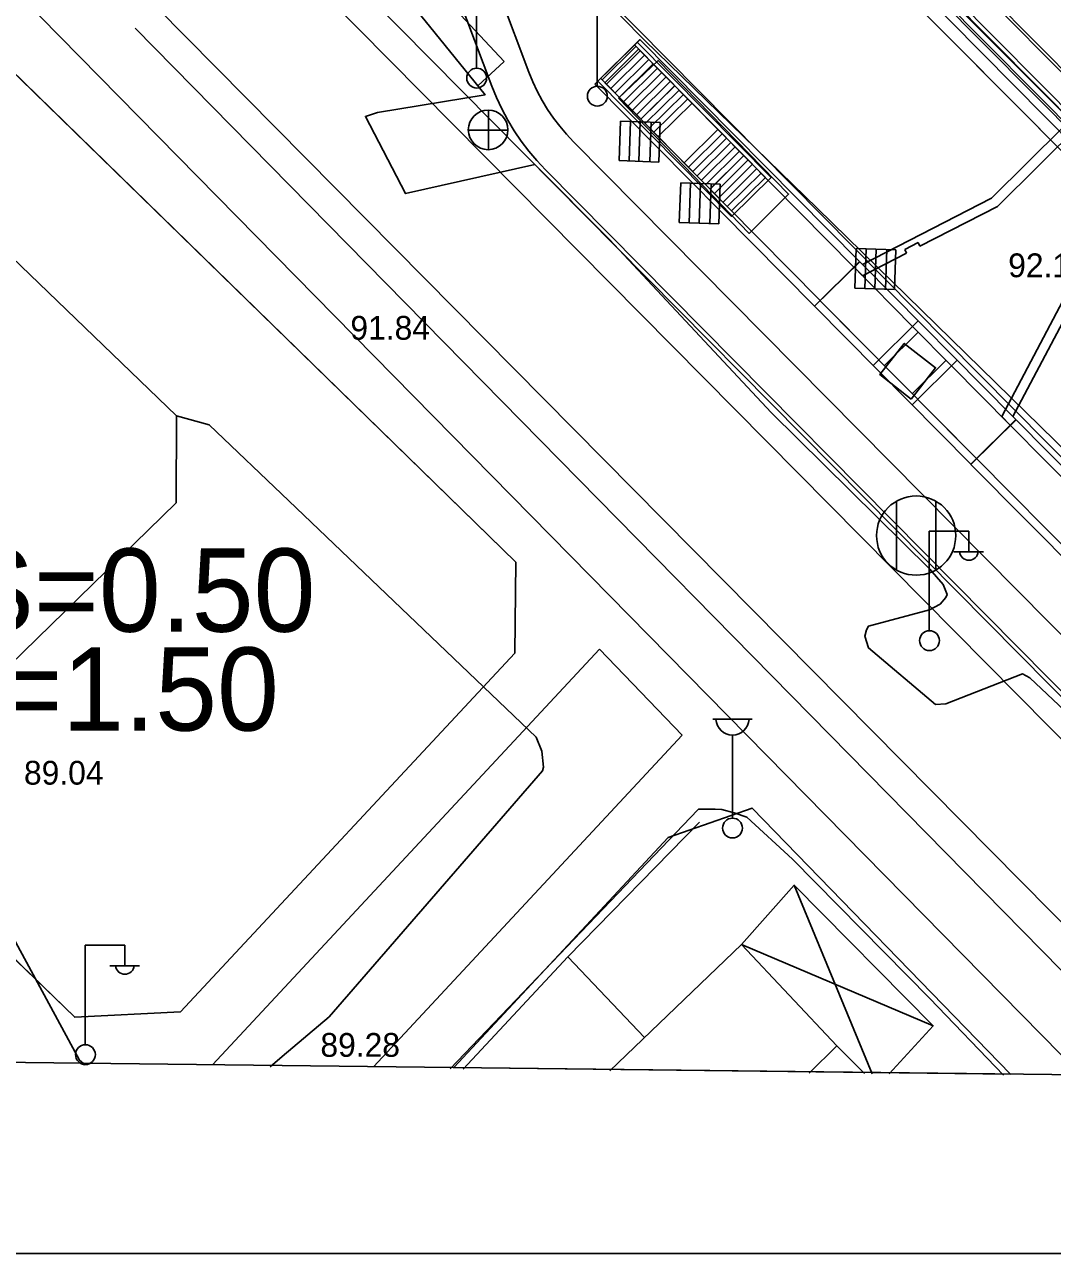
# Model space of a CAD drawing. Extents: x 412225 to 413380, y 4456471 to 4457189.
# Drawn here: x 412795.7 to 412847.6, y 4456471.2 to 4456533.2 of the extents above; entities that cross this region are included whole.
import ezdxf

# ---------------------------------------------------------------- set-up
doc = ezdxf.new("R2010")
doc.units = 0
for name, color, linetype in [('0_HALİHAZIR', 7, 'Continuous'), ('0_KADASTRO', 7, 'Continuous'), ('0_ÇERÇEVE', 7, 'Continuous'), ('Level 27', 7, 'Continuous'), ('Level 29', 7, 'Continuous'), ('Level 34', 7, 'Continuous'), ('Level 62', 7, 'Continuous'), ('SEMBOL', 7, 'Continuous')]:
    doc.layers.add(name, color=color, linetype=linetype)

msp = doc.modelspace()

# ---------------------------------------------------------------- linework, layer by layer
at = {"layer": '0_HALİHAZIR'}
for p, q in [((412818.542, 4456531.008), (412818.542, 4456536.008)), ((412824.639, 4456530.071), (412824.639, 4456534.264)), ((412819.143, 4456526.864), (412819.143, 4456528.864)), ((412825.809, 4456528.318), (412825.741, 4456526.319)), ((412825.809, 4456528.318), (412825.741, 4456526.319)), ((412827.808, 4456528.249), (412825.809, 4456528.318)), ((412827.808, 4456528.249), (412825.809, 4456528.318)), ((412826.245, 4456526.302), (412826.314, 4456528.301)), ((412826.74, 4456526.285), (412826.809, 4456528.284)), ((412827.288, 4456526.266), (412827.356, 4456528.265)), ((412827.74, 4456526.25), (412827.808, 4456528.249)), ((412827.74, 4456526.25), (412827.808, 4456528.249)), ((412818.123, 4456527.854), (412820.123, 4456527.854)), ((412825.741, 4456526.319), (412827.74, 4456526.25)), ((412825.741, 4456526.319), (412827.74, 4456526.25)), ((412828.847, 4456525.196), (412828.779, 4456523.198)), ((412828.847, 4456525.196), (412828.779, 4456523.198)), ((412830.846, 4456525.128), (412828.847, 4456525.196)), ((412830.846, 4456525.128), (412828.847, 4456525.196)), ((412829.283, 4456523.18), (412829.351, 4456525.179)), ((412829.778, 4456523.163), (412829.846, 4456525.162)), ((412830.325, 4456523.144), (412830.394, 4456525.143)), ((412830.777, 4456523.129), (412830.846, 4456525.128)), ((412830.777, 4456523.129), (412830.846, 4456525.128)), ((412828.779, 4456523.198), (412830.777, 4456523.129)), ((412828.779, 4456523.198), (412830.777, 4456523.129)), ((412837.709, 4456521.881), (412837.641, 4456519.882)), ((412837.709, 4456521.881), (412837.641, 4456519.882)), ((412839.708, 4456521.813), (412837.709, 4456521.881)), ((412839.708, 4456521.813), (412837.709, 4456521.881)), ((412838.145, 4456519.865), (412838.214, 4456521.864)), ((412838.64, 4456519.848), (412838.709, 4456521.847)), ((412839.188, 4456519.829), (412839.256, 4456521.828)), ((412839.64, 4456519.814), (412839.708, 4456521.813)), ((412839.64, 4456519.814), (412839.708, 4456521.813)), ((412837.641, 4456519.882), (412839.64, 4456519.814)), ((412837.641, 4456519.882), (412839.64, 4456519.814)), ((412839.733, 4456505.67), (412839.733, 4456509.13)), ((412841.733, 4456505.67), (412841.733, 4456509.13)), ((412841.395, 4456502.622), (412841.395, 4456507.622)), ((412841.395, 4456507.622), (412843.395, 4456507.622)), ((412843.395, 4456506.622), (412843.395, 4456507.622)), ((412842.635, 4456506.582), (412844.135, 4456506.582)), ((412830.463, 4456498.14), (412832.463, 4456498.14)), ((412831.463, 4456493.14), (412831.463, 4456497.332)), ((412834.583, 4456489.755), (412838.512, 4456480.243)), ((412798.792, 4456481.73), (412798.792, 4456486.73)), ((412798.792, 4456486.73), (412800.792, 4456486.73)), ((412800.792, 4456485.73), (412800.792, 4456486.73)), ((412841.584, 4456482.657), (412831.925, 4456486.757)), ((412800.032, 4456485.69), (412801.532, 4456485.69))]:
    msp.add_line(p, q, dxfattribs=at)
for points in [[(412894.645, 4456479.602), (412891.335, 4456482.973), (412876.757, 4456497.686), (412856.97, 4456517.872), (412837.026, 4456537.93), (412818.321, 4456556.395)], [(412899.21, 4456479.55), (412894.972, 4456483.781), (412884.409, 4456494.279), (412822.917, 4456556.063)], [(412821.704, 4456554.031), (412834.643, 4456540.863), (412839.071, 4456535.874), (412848.495, 4456526.395), (412856.612, 4456518.231), (412866.587, 4456508.06), (412874.478, 4456500.011), (412884.352, 4456490.021), (412892.757, 4456481.525), (412894.645, 4456479.602)], [(412896.763, 4456479.578), (412889.908, 4456486.525), (412874.576, 4456502.295), (412855.751, 4456521.129), (412836.056, 4456540.837), (412822.762, 4456554.316)], [(412809.536, 4456550.079), (412814.319, 4456545.367), (412818.675, 4456540.875), (412827.015, 4456532.399)], [(412798.79, 4456480.697), (412798.501, 4456480.927), (412794.838, 4456487.712), (412789.316, 4456494.381), (412774.007, 4456510.82), (412772.951, 4456512.262), (412772.981, 4456512.692), (412775.14, 4456525.848), (412775.775, 4456528.362), (412777.841, 4456534.237), (412782.172, 4456542.189), (412787.185, 4456547.843), (412788.196, 4456548.418), (412789.064, 4456548.69), (412791.206, 4456548.509), (412791.225, 4456548.5)], [(412809.449, 4456542.548), (412819.941, 4456531.326)], [(412825.255, 4456522.341), (412821.487, 4456526.116), (412814.962, 4456524.655), (412812.931, 4456528.553), (412813.541, 4456528.747), (412818.976, 4456529.641), (412813.202, 4456536.768), (412809.377, 4456536.356)], [(412827.015, 4456532.399), (412835.754, 4456523.901), (412847.756, 4456512.181), (412861.226, 4456498.655), (412871.508, 4456487.845), (412879.572, 4456479.774)], [(412819.941, 4456531.326), (412818.613, 4456530.088)], [(412825.255, 4456522.341), (412833.418, 4456513.606), (412841.428, 4456505.705), (412842.097, 4456504.927), (412842.294, 4456504.425), (412842.224, 4456504.271), (412841.943, 4456503.932), (412841.406, 4456503.649), (412838.333, 4456502.833), (412838.226, 4456502.641), (412838.143, 4456502.327), (412838.324, 4456501.73), (412841.716, 4456498.87), (412842.224, 4456498.916), (412846.103, 4456500.42), (412846.478, 4456500.226), (412855.217, 4456491.973), (412859.806, 4456487.534), (412867.14, 4456480.91), (412868.363, 4456479.902)], [(412809.063, 4456509.147), (412805.042, 4456512.983), (412803.4, 4456513.435)], [(412821.916, 4456495.721), (412821.831, 4456496.522), (412821.556, 4456497.228), (412809.063, 4456509.147)], [(412821.916, 4456495.721), (412821.873, 4456495.529), (412811.1, 4456483.117), (412808.739, 4456481.114)], [(412817.208, 4456480.486), (412829.721, 4456493.558), (412829.748, 4456493.586)], [(412845.148, 4456480.167), (412841.421, 4456484.043), (412834.488, 4456491.077), (412832.179, 4456493.183), (412831.539, 4456493.415), (412830.921, 4456493.573), (412830.58, 4456493.598), (412829.748, 4456493.586)], [(412827.02, 4456482.064), (412823.153, 4456486.147), (412829.798, 4456492.943)], [(412838.127, 4456480.248), (412836.735, 4456481.647), (412831.925, 4456486.757), (412834.583, 4456489.755), (412841.584, 4456482.657), (412839.371, 4456480.233)], [(412835.334, 4456480.279), (412836.735, 4456481.647), (412831.925, 4456486.757), (412825.276, 4456480.394)], [(412823.153, 4456486.147), (412817.862, 4456480.479)], [(412838.127, 4456480.248), (412836.735, 4456481.647), (412835.334, 4456480.279)], [(412808.739, 4456481.114), (412808.122, 4456480.59)]]:
    msp.add_lwpolyline(points, dxfattribs=at)
for points in [[(412825.701, 4456529.464), (412832.306, 4456522.645), (412834.292, 4456524.629), (412827.708, 4456531.374)], [(412785.02, 4456527.159), (412789.055, 4456527.253), (412803.4, 4456513.435), (412803.379, 4456509.044), (412792.829, 4456498.78), (412789.113, 4456498.638), (412774.913, 4456512.495), (412774.848, 4456516.504)], [(412840.481, 4456514.289), (412841.711, 4456515.866), (412840.135, 4456517.096), (412838.904, 4456515.519)]]:
    msp.add_lwpolyline(points, close=True, dxfattribs=at)
for centre, radius in [((412818.552, 4456530.483), 0.5), ((412824.639, 4456529.571), 0.5), ((412819.128, 4456527.872), 1), ((412840.733, 4456507.4), 2), ((412841.405, 4456502.098), 0.5), ((412831.463, 4456492.64), 0.5), ((412798.803, 4456481.206), 0.5)]:
    msp.add_circle(centre, radius, dxfattribs=at)
for centre, radius, start, end in [((412843.395, 4456506.626), 0.474, 184.83843, 355.14641), ((412831.463, 4456498.169), 0.837, 183.298, 356.90719), ((412800.792, 4456485.734), 0.474, 184.83843, 355.14641)]:
    msp.add_arc(centre, radius, start, end, dxfattribs=at)
at = {"layer": '0_KADASTRO'}
msp.add_lwpolyline([(412767.08, 4456513.3), (412782.67, 4456542.96), (412820.53, 4456506.05), (412820.47, 4456501.47), (412803.6, 4456483.36), (412798.26, 4456483.09)], close=True, dxfattribs=at)
for points in [[(412817.401, 4456480.553), (412828.21, 4456492.17), (412832.46, 4456493.65), (412845.501, 4456480.228)], [(412845.501, 4456480.228), (412817.401, 4456480.553)]]:
    msp.add_lwpolyline(points, dxfattribs=at)
at = {"layer": '0_ÇERÇEVE'}
for points in [[(412231.94, 4457188.937), (413313.937, 4457188.937), (413313.937, 4456471.176), (412231.94, 4456471.176)], [(412246.74, 4457181.275), (413310.435, 4457168.98), (413302.463, 4456474.947), (412238.67, 4456487.241)]]:
    msp.add_lwpolyline(points, close=True, dxfattribs=at)
at = {"layer": 'Level 27'}
for p, q in [((412798.26, 4456483.09), (412767.08, 4456513.3)), ((412820.47, 4456501.47), (412803.6, 4456483.36)), ((412817.401, 4456480.553), (412828.21, 4456492.17)), ((412803.6, 4456483.36), (412798.26, 4456483.09))]:
    msp.add_line(p, q, dxfattribs=at)
at = {"layer": 'Level 29'}
for p, q in [((412782.67, 4456542.96), (412820.53, 4456506.05)), ((412820.53, 4456506.05), (412820.47, 4456501.47)), ((412828.21, 4456492.17), (412832.46, 4456493.65)), ((412832.46, 4456493.65), (412845.501, 4456480.228))]:
    msp.add_line(p, q, dxfattribs=at)
at = {"layer": 'Level 34'}
msp.add_lwpolyline([(412767.08, 4456513.3), (412782.67, 4456542.96), (412820.53, 4456506.05), (412820.47, 4456501.47), (412803.6, 4456483.36), (412798.26, 4456483.09)], close=True, dxfattribs=at)
for points in [[(412817.401, 4456480.553), (412828.21, 4456492.17), (412832.46, 4456493.65), (412845.501, 4456480.228)], [(412845.501, 4456480.228), (412817.401, 4456480.553)]]:
    msp.add_lwpolyline(points, dxfattribs=at)
at = {"layer": 'Level 62'}
for p, q in [((412805.427, 4456574.073), (412898.261, 4456480.233)), ((412850.706, 4456525.592), (412804.447, 4456572.353)), ((412842.247, 4456517.223), (412800.756, 4456559.164)), ((412808.071, 4456539.682), (412867.136, 4456479.978)), ((412807.005, 4456538.627), (412865.001, 4456480.002)), ((412838.608, 4456537.971), (412852.816, 4456523.609)), ((412838.821, 4456538.182), (412862.733, 4456514.011)), ((412839.315, 4456537.967), (412849.02, 4456528.157)), ((412819.141, 4456536.245), (412821.19, 4456530.785)), ((412817.268, 4456535.542), (412819.317, 4456530.082)), ((412795.358, 4456534.784), (412849.032, 4456480.187)), ((412802.384, 4456534.056), (412855.752, 4456480.109)), ((412801.318, 4456533.001), (412853.288, 4456480.138)), ((412824.519, 4456530.18), (412826.793, 4456532.431)), ((412826.8, 4456532.437), (412824.525, 4456530.187)), ((412826.794, 4456532.431), (412826.509, 4456532.15)), ((412826.658, 4456532.297), (412833.409, 4456525.472)), ((412826.658, 4456532.297), (412833.409, 4456525.472)), ((412837.871, 4456521.234), (412826.794, 4456532.431)), ((412826.509, 4456532.15), (412824.519, 4456530.18)), ((412824.519, 4456530.18), (412826.509, 4456532.15)), ((412826.586, 4456532.085), (412824.88, 4456530.397)), ((412826.586, 4456532.085), (412824.88, 4456530.397)), ((412826.72, 4456531.937), (412825.014, 4456530.248)), ((412826.804, 4456531.865), (412825.098, 4456530.177)), ((412826.804, 4456531.864), (412825.098, 4456530.177)), ((412827.022, 4456531.644), (412825.316, 4456529.956)), ((412827.022, 4456531.644), (412825.316, 4456529.956)), ((412826.515, 4456532.156), (412833.126, 4456525.474)), ((412826.516, 4456532.156), (412833.126, 4456525.473)), ((412826.72, 4456531.937), (412837.577, 4456520.962)), ((412827.24, 4456531.424), (412825.534, 4456529.736)), ((412827.24, 4456531.424), (412825.534, 4456529.736)), ((412827.458, 4456531.203), (412825.752, 4456529.515)), ((412827.458, 4456531.203), (412825.752, 4456529.516)), ((412827.676, 4456530.983), (412825.97, 4456529.295)), ((412827.676, 4456530.983), (412825.97, 4456529.295)), ((412824.809, 4456530.468), (412831.42, 4456523.786)), ((412824.809, 4456530.468), (412831.42, 4456523.786)), ((412827.894, 4456530.763), (412826.188, 4456529.075)), ((412827.894, 4456530.763), (412826.188, 4456529.075)), ((412828.112, 4456530.542), (412826.406, 4456528.854)), ((412828.112, 4456530.542), (412826.406, 4456528.854)), ((412835.595, 4456518.983), (412824.519, 4456530.18)), ((412824.667, 4456530.328), (412831.419, 4456523.503)), ((412824.667, 4456530.327), (412831.419, 4456523.503)), ((412825.014, 4456530.248), (412835.871, 4456519.274)), ((412828.33, 4456530.322), (412826.624, 4456528.634)), ((412828.33, 4456530.322), (412826.624, 4456528.634)), ((412828.548, 4456530.102), (412826.842, 4456528.414)), ((412828.548, 4456530.101), (412826.842, 4456528.414)), ((412828.766, 4456529.881), (412827.06, 4456528.193)), ((412828.766, 4456529.881), (412827.06, 4456528.193)), ((412828.984, 4456529.661), (412827.278, 4456527.973)), ((412828.984, 4456529.661), (412827.278, 4456527.973)), ((412829.202, 4456529.44), (412827.496, 4456527.752)), ((412829.202, 4456529.44), (412827.496, 4456527.753)), ((412829.42, 4456529.22), (412827.714, 4456527.532)), ((412829.42, 4456529.22), (412827.714, 4456527.532)), ((412830.728, 4456527.898), (412829.022, 4456526.21)), ((412830.728, 4456527.898), (412829.022, 4456526.21)), ((412844.534, 4456524.423), (412848.16, 4456528.009)), ((412844.831, 4456524.013), (412849.02, 4456528.157)), ((412852.085, 4456498.312), (412823.443, 4456527.265)), ((412830.946, 4456527.677), (412829.24, 4456525.989)), ((412830.946, 4456527.677), (412829.24, 4456525.989)), ((412831.164, 4456527.457), (412829.458, 4456525.769)), ((412831.164, 4456527.457), (412829.458, 4456525.769)), ((412831.382, 4456527.237), (412829.676, 4456525.549)), ((412831.382, 4456527.236), (412829.676, 4456525.549)), ((412831.6, 4456527.016), (412829.894, 4456525.328)), ((412831.6, 4456527.016), (412829.894, 4456525.328)), ((412831.818, 4456526.796), (412830.112, 4456525.108)), ((412831.818, 4456526.796), (412830.112, 4456525.108)), ((412832.036, 4456526.575), (412830.33, 4456524.888)), ((412832.036, 4456526.575), (412830.33, 4456524.887)), ((412832.254, 4456526.355), (412830.548, 4456524.667)), ((412832.254, 4456526.355), (412830.548, 4456524.667)), ((412832.472, 4456526.135), (412830.766, 4456524.447)), ((412832.472, 4456526.135), (412830.766, 4456524.447)), ((412850.664, 4456496.906), (412822.021, 4456525.858)), ((412832.69, 4456525.914), (412830.984, 4456524.226)), ((412832.69, 4456525.914), (412830.984, 4456524.226)), ((412832.908, 4456525.694), (412831.202, 4456524.006)), ((412832.908, 4456525.694), (412831.202, 4456524.006)), ((412833.409, 4456525.472), (412831.419, 4456523.503)), ((412833.409, 4456525.472), (412831.419, 4456523.503)), ((412833.126, 4456525.474), (412831.42, 4456523.786)), ((412833.126, 4456525.473), (412831.42, 4456523.786)), ((412838.025, 4456521.078), (412844.534, 4456524.423)), ((412840.92, 4456522.003), (412844.831, 4456524.013)), ((412840.153, 4456521.834), (412840.829, 4456522.181)), ((412840.153, 4456521.834), (412840.244, 4456521.656)), ((412840.829, 4456522.181), (412840.92, 4456522.003)), ((412835.595, 4456518.983), (412837.87, 4456521.234)), ((412835.595, 4456518.983), (412837.871, 4456521.234)), ((412835.609, 4456518.969), (412837.884, 4456521.22)), ((412835.609, 4456518.969), (412837.884, 4456521.22)), ((412838.025, 4456521.078), (412837.884, 4456521.22)), ((412838.025, 4456521.078), (412837.884, 4456521.22)), ((412838.021, 4456520.513), (412840.244, 4456521.656)), ((412845.62, 4456513.4), (412838.025, 4456521.078)), ((412840.554, 4456517.953), (412837.6, 4456520.938)), ((412838.021, 4456520.513), (412837.6, 4456520.938)), ((412838.021, 4456520.513), (412837.6, 4456520.938)), ((412845.056, 4456513.402), (412848.629, 4456520.174)), ((412845.62, 4456513.4), (412849.035, 4456519.873)), ((412838.848, 4456516.265), (412835.894, 4456519.251)), ((412843.771, 4456511.288), (412835.894, 4456519.251)), ((412843.486, 4456511.007), (412835.609, 4456518.969)), ((412838.563, 4456515.983), (412840.838, 4456518.234)), ((412839.129, 4456515.98), (412840.835, 4456517.668)), ((412842.523, 4456515.962), (412840.554, 4456517.953)), ((412842.247, 4456517.223), (412879.231, 4456479.838)), ((412840.532, 4456513.993), (412842.807, 4456516.243)), ((412840.535, 4456514.559), (412842.242, 4456516.247)), ((412845.477, 4456512.976), (412842.523, 4456515.962)), ((412843.771, 4456511.288), (412840.817, 4456514.274)), ((412843.486, 4456511.007), (412845.761, 4456513.258)), ((412843.486, 4456511.007), (412845.761, 4456513.258)), ((412843.5, 4456510.993), (412845.775, 4456513.243)), ((412843.5, 4456510.993), (412845.775, 4456513.243)), ((412843.5, 4456510.993), (412845.775, 4456513.243)), ((412843.5, 4456510.993), (412845.775, 4456513.243)), ((412845.477, 4456512.976), (412845.056, 4456513.402)), ((412845.477, 4456512.976), (412845.056, 4456513.402)), ((412845.761, 4456513.258), (412845.62, 4456513.4)), ((412845.761, 4456513.258), (412845.62, 4456513.4)), ((412845.775, 4456513.243), (412856.852, 4456502.047)), ((412856.357, 4456501.979), (412845.5, 4456512.953)), ((412854.651, 4456500.291), (412843.794, 4456511.265)), ((412843.5, 4456510.993), (412854.577, 4456499.796)), ((412824.75, 4456501.664), (412805.216, 4456480.693)), ((412828.916, 4456497.333), (412824.75, 4456501.664))]:
    msp.add_line(p, q, dxfattribs=at)
for points in [[(412895.594, 4456479.649), (412850.422, 4456525.311), (412804.162, 4456572.072), (412784.834, 4456591.913)], [(412821.19, 4456530.785), (412821.388, 4456530.297), (412821.611, 4456529.821), (412821.859, 4456529.356), (412822.131, 4456528.906), (412822.426, 4456528.47), (412822.744, 4456528.051), (412823.083, 4456527.649), (412823.443, 4456527.265)], [(412819.317, 4456530.082), (412819.555, 4456529.497), (412819.822, 4456528.925), (412820.12, 4456528.368), (412820.446, 4456527.827), (412820.801, 4456527.305), (412821.182, 4456526.801), (412821.589, 4456526.319), (412822.021, 4456525.858)], [(412813.347, 4456480.599), (412828.916, 4456497.333)]]:
    msp.add_lwpolyline(points, dxfattribs=at)

# ---------------------------------------------------------------- texts
at = {"layer": '0_HALİHAZIR'}
for s, p in [('92.18', (412845.379, 4456520.437)), ('91.84', (412812.177, 4456517.282)), ('89.04', (412795.701, 4456494.831)), ('89.28', (412810.664, 4456481.098))]:
    msp.add_text(s, height=1.2, dxfattribs=at).set_placement(p)
at = {"layer": 'SEMBOL'}
for s, p in [('TAKS=0.50', (412781.534, 4456502.548)), ('E=1.50', (412790.612, 4456497.557))]:
    msp.add_text(s, height=4.2, dxfattribs=at).set_placement(p)

doc.saveas('drawing.dxf')
